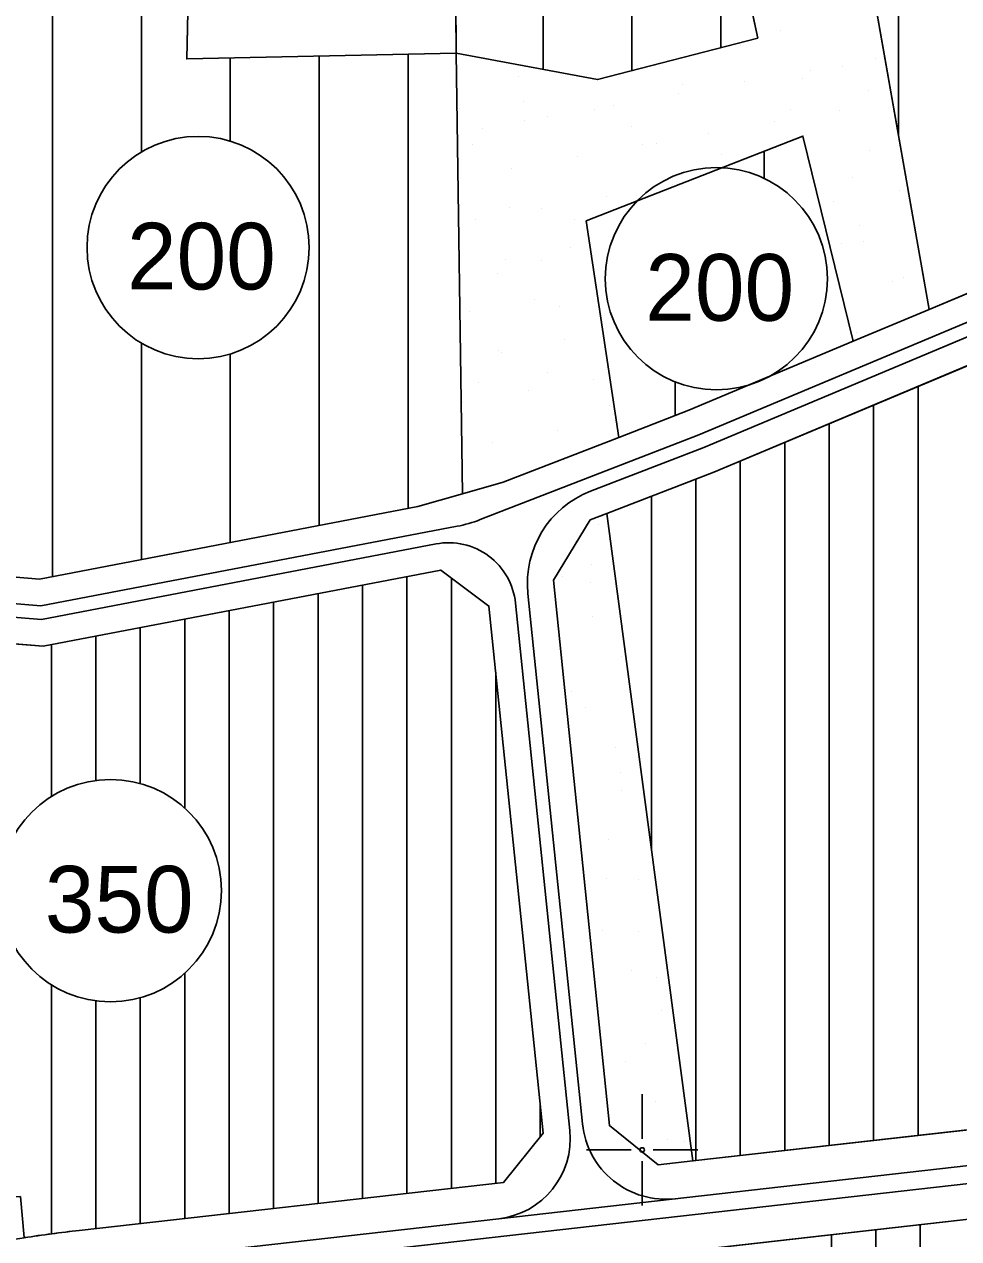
# Model space of a CAD drawing. Extents: x 419109 to 421295, y 4452223 to 4457798.
# Drawn here: x 419361 to 419571.2, y 4453980 to 4454253.2 of the extents above; entities that cross this region are included whole.
import ezdxf

# ---------------------------------------------------------------- set-up
doc = ezdxf.new("R2010")
doc.units = 0
for name, color, linetype in [('ADA', 7, 'Continuous'), ('ADAKENARI', 7, 'Continuous'), ('Default', 7, 'Continuous'), ('KALDIRIM', 7, 'Continuous'), ('PAFTALAMA', 7, 'Continuous'), ('PL_AYA_PARK_DINLENME', 7, 'Continuous'), ('PL_KON_MEV_200', 7, 'Continuous'), ('PL_KON_MEV_350', 7, 'Continuous'), ('PL_OZEL_DONATI', 7, 'Continuous'), ('SM_DAIRE', 7, 'Continuous'), ('SM_TAKS', 7, 'Continuous'), ('TR_AZYOGUNKONUT', 7, 'Continuous'), ('TR_ORTAYOGUNKONUT', 7, 'Continuous'), ('TR_PARKALANI', 7, 'Continuous')]:
    doc.layers.add(name, color=color, linetype=linetype)

# ---------------------------------------------------------------- blocks, each defined once
blk = doc.blocks.new('POINT_DISPLAY')
at = {"layer": 'Default'}
blk.add_line((0, 0), (0, 0), dxfattribs=at)

msp = doc.modelspace()

# ---------------------------------------------------------------- linework, layer by layer
at = {"layer": 'ADA'}
for p, q in [((419458.16, 4454246.67), (419457.7, 4454302.04)), ((419398.44, 4454287.72), (419397.53, 4454245.4)), ((419564.56, 4454189.05), (419548.48, 4454280.6)), ((419521.34, 4454272.12), (419526.01, 4454250.07)), ((419526.01, 4454250.07), (419489.97, 4454240.74)), ((419397.53, 4454245.4), (419458.16, 4454246.67)), ((419458.16, 4454246.67), (419459.55, 4454147.55)), ((419489.97, 4454240.74), (419458.16, 4454246.67)), ((419487.42, 4454208.94), (419536.18, 4454228.02)), ((419536.18, 4454228.02), (419547.49, 4454181.89)), ((419494.77, 4454160.27), (419487.42, 4454208.94)), ((419492.08, 4454143.14), (419511.42, 4453997.52))]:
    msp.add_line(p, q, dxfattribs=at)
at = {"layer": 'ADAKENARI'}
for p, q in [((419634.7, 4454218.5), (419564.56, 4454189.05)), ((419516.15, 4454152.46), (419639.44, 4454204.22)), ((419564.56, 4454189.05), (419547.49, 4454181.89)), ((419547.49, 4454181.89), (419510.53, 4454166.37)), ((419510.53, 4454166.37), (419494.77, 4454160.27)), ((419494.77, 4454160.27), (419468.7, 4454150.18)), ((419492.08, 4454143.14), (419516.15, 4454152.46)), ((419468.7, 4454150.18), (419459.55, 4454147.55)), ((419459.55, 4454147.55), (419449.56, 4454144.69)), ((419449.56, 4454144.69), (419364.39, 4454128.39)), ((419480.02, 4454128.13), (419488.32, 4454141.69)), ((419488.32, 4454141.69), (419492.08, 4454143.14)), ((419365.19, 4454113.28), (419454.7, 4454130.4)), ((419454.7, 4454130.4), (419465.54, 4454122.33)), ((419364.39, 4454128.39), (419358.24, 4454128.9)), ((419492.65, 4454005.46), (419480.02, 4454128.13)), ((419465.54, 4454122.33), (419477.75, 4454003.77)), ((419287.07, 4454119.75), (419365.19, 4454113.28)), ((419503.62, 4453996.64), (419492.65, 4454005.46)), ((419595.69, 4454007.06), (419511.42, 4453997.52)), ((419477.75, 4454003.77), (419468.84, 4453992.7)), ((419511.42, 4453997.52), (419503.62, 4453996.64)), ((419468.84, 4453992.7), (419373.33, 4453981.88)), ((419375.58, 4453962.01), (419597.94, 4453987.19))]:
    msp.add_line(p, q, dxfattribs=at)
for start, end in [(98.5592, 101.3544), (96.4599, 98.5592)]:
    msp.add_arc((419411.58, 4453644.04), 340, start, end, dxfattribs=at)
at = {"layer": 'KALDIRIM'}
for p, q in [((419512.78, 4454160.81), (419636.6, 4454212.79)), ((419513.9, 4454158.02), (419637.54, 4454209.94)), ((419463.58, 4454141.76), (419512.78, 4454160.81)), ((419488.38, 4454148.15), (419513.9, 4454158.02)), ((419364.71, 4454122.35), (419458.36, 4454140.26)), ((419364.87, 4454119.32), (419453.62, 4454136.3)), ((419287.57, 4454125.73), (419364.87, 4454119.32)), ((419486.58, 4454005.85), (419474.3, 4454125.14)), ((419352.91, 4454123.32), (419364.71, 4454122.35)), ((419483.72, 4454004.38), (419471.5, 4454123)), ((419467.74, 4453984.52), (419596.59, 4453999.11)), ((419374.68, 4453969.96), (419597.04, 4453995.14)), ((419374.23, 4453973.94), (419467.74, 4453984.52))]:
    msp.add_line(p, q, dxfattribs=at)
for centre, radius, start, end in [((419496.41, 4454127.42), 22.23, 111.1655, 185.8791), ((419452.69, 4454169.89), 30.16, 280.8299, 291.1655), ((419456.46, 4454121.45), 15.12, 5.8791, 100.8299), ((419505.36, 4454007.78), 18.88, 185.8791, 276.4599), ((419465.7, 4454002.52), 18.12, 276.4599, 5.8791)]:
    msp.add_arc(centre, radius, start, end, dxfattribs=at)
at = {"layer": 'PAFTALAMA'}
for p, q in [((419500, 4454002.5), (419500, 4454012.5)), ((419487.5, 4454000), (419497.5, 4454000)), ((419502.5, 4454000), (419512.5, 4454000)), ((419500, 4453997.5), (419500, 4453987.5))]:
    msp.add_line(p, q, dxfattribs=at)
msp.add_circle((419500, 4454000), 0.5, dxfattribs=at)
at = {"layer": 'PL_AYA_PARK_DINLENME'}
for points in [[(419489.97, 4454240.74), (419526.01, 4454250.07), (419521.34, 4454272.12), (419548.48, 4454280.6), (419564.56, 4454189.05), (419547.49, 4454181.89), (419536.18, 4454228.02), (419487.42, 4454208.94), (419494.77, 4454160.27), (419468.7, 4454150.18), (419459.55, 4454147.55), (419458.16, 4454246.67)], [(419492.08, 4454143.14), (419511.42, 4453997.52), (419503.62, 4453996.64), (419492.65, 4454005.46), (419480.02, 4454128.13), (419488.32, 4454141.69)]]:
    msp.add_lwpolyline(points, close=True, dxfattribs=at)
at = {"layer": 'PL_KON_MEV_200'}
for points in [[(419732.52, 4454323.6), (419732.04, 4454242.77), (419725.34, 4454240.97), (419634.7, 4454218.5), (419564.56, 4454189.05), (419548.48, 4454280.6)], [(419521.34, 4454272.12), (419526.01, 4454250.07), (419489.97, 4454240.74), (419458.16, 4454246.67), (419457.7, 4454302.04)], [(419398.44, 4454287.72), (419397.53, 4454245.4), (419458.16, 4454246.67), (419459.55, 4454147.55), (419449.56, 4454144.69), (419364.39, 4454128.39), (419358.24, 4454128.9), (419348.2, 4454139.73), (419347.34, 4454254.1)]]:
    msp.add_lwpolyline(points, dxfattribs=at)
msp.add_lwpolyline([(419536.18, 4454228.02), (419547.49, 4454181.89), (419510.53, 4454166.37), (419494.77, 4454160.27), (419487.42, 4454208.94)], close=True, dxfattribs=at)
at = {"layer": 'PL_KON_MEV_350'}
for points in [[(419511.42, 4453997.52), (419492.08, 4454143.14), (419516.15, 4454152.46), (419639.44, 4454204.22), (419702.77, 4454219.92), (419703.91, 4454152.73), (419686.29, 4454153.27), (419685.75, 4454113.22), (419708.72, 4454115.35), (419701.77, 4454073.16), (419671.87, 4454071.03), (419671.3, 4454009.68), (419634.06, 4454009.38), (419632.13, 4454009.36), (419630.19, 4454009.33), (419628.25, 4454009.29), (419626.31, 4454009.24), (419624.37, 4454009.18), (419622.44, 4454009.1), (419620.5, 4454009.02), (419618.56, 4454008.93), (419611.52, 4454105.74), (419588.56, 4454105.21), (419595.69, 4454007.06)], [(419365.19, 4454113.28), (419454.7, 4454130.4), (419465.54, 4454122.33), (419477.75, 4454003.77), (419468.84, 4453992.7), (419373.33, 4453981.88), (419371.78, 4453981.71), (419370.23, 4453981.52), (419368.69, 4453981.33), (419367.14, 4453981.13), (419365.6, 4453980.92), (419364.06, 4453980.71), (419362.52, 4453980.48), (419360.98, 4453980.26), (419360.1, 4453989.49), (419287.58, 4453986.8), (419287.49, 4454010.85), (419356.74, 4454014.33), (419356.07, 4454026.75), (419287.4, 4454034.53), (419287.07, 4454119.75)]]:
    msp.add_lwpolyline(points, close=True, dxfattribs=at)
msp.add_lwpolyline([(419317.06, 4453872.07), (419320, 4453849.92), (419322.63, 4453830.1), (419329.56, 4453825.15), (419441.77, 4453850.6), (419432.59, 4453850.3), (419422.59, 4453849.96), (419420.78, 4453849.9), (419413.89, 4453871.83), (419422.59, 4453872.23), (419432.59, 4453872.68), (419442.59, 4453873.13), (419452.59, 4453873.58), (419462.59, 4453874.03), (419472.59, 4453874.48), (419482.59, 4453874.93), (419492.59, 4453875.38), (419497.24, 4453875.59), (419499.43, 4453861.36), (419609.19, 4453861.32), (419602.59, 4453935.2), (419597.94, 4453987.19), (419375.58, 4453962.01)], dxfattribs=at)
at = {"layer": 'PL_OZEL_DONATI'}
msp.add_lwpolyline([(419398.44, 4454287.72), (419457.7, 4454302.04), (419458.16, 4454246.67), (419397.53, 4454245.4)], close=True, dxfattribs=at)
at = {"layer": 'SM_DAIRE'}
for centre in [(419400.09, 4454202.97), (419516.71, 4454195.95), (419380.36, 4454058.32)]:
    msp.add_circle(centre, 25, dxfattribs=at)
at = {"layer": 'TR_AZYOGUNKONUT'}
for p, q in [((419557.7, 4454228.08), (419557.7, 4454333.85)), ((419517.7, 4454247.92), (419517.7, 4454316.61)), ((419497.7, 4454242.74), (419497.7, 4454311.7)), ((419477.7, 4454243.03), (419477.7, 4454306.87)), ((419387.34, 4454224.47), (419387.34, 4454285.04)), ((419367.34, 4454128.96), (419367.34, 4454279.2)), ((419407.34, 4454226.9), (419407.34, 4454245.61)), ((419427.34, 4454140.44), (419427.34, 4454246.03)), ((419447.34, 4454144.26), (419447.34, 4454246.45)), ((419527.42, 4454218.54), (419527.42, 4454224.59)), ((419547.42, 4454181.86), (419547.42, 4454182.17)), ((419387.34, 4454132.78), (419387.34, 4454181.47)), ((419407.34, 4454136.61), (419407.34, 4454179.04)), ((419507.42, 4454165.17), (419507.42, 4454172.74))]:
    msp.add_line(p, q, dxfattribs=at)
at = {"layer": 'TR_ORTAYOGUNKONUT'}
for p, q in [((419562.08, 4454003.26), (419562.08, 4454171.74)), ((419552.08, 4454002.12), (419552.08, 4454167.55)), ((419542.08, 4454000.99), (419542.08, 4454163.35)), ((419532.08, 4453999.86), (419532.08, 4454159.15)), ((419522.08, 4453998.73), (419522.08, 4454154.95)), ((419512.08, 4453997.59), (419512.08, 4454150.88)), ((419502.08, 4454067.85), (419502.08, 4454147.01)), ((419447.07, 4453990.23), (419447.07, 4454128.94)), ((419457.07, 4453991.37), (419457.07, 4454128.63)), ((419427.07, 4453987.97), (419427.07, 4454125.11)), ((419437.07, 4453989.1), (419437.07, 4454127.03)), ((419417.07, 4453986.84), (419417.07, 4454123.2)), ((419397.07, 4454076.91), (419397.07, 4454119.37)), ((419407.07, 4453985.71), (419407.07, 4454121.29)), ((419387.07, 4454082.4), (419387.07, 4454117.46)), ((419377.07, 4454083.1), (419377.07, 4454115.55)), ((419367.07, 4454079.5), (419367.07, 4454113.64)), ((419467.07, 4453992.5), (419467.07, 4454107.46)), ((419397.07, 4453984.57), (419397.07, 4454039.73)), ((419367.07, 4453981.12), (419367.07, 4454037.14)), ((419377.07, 4453982.31), (419377.07, 4454033.54)), ((419387.07, 4453983.44), (419387.07, 4454034.24)), ((419477.07, 4454002.93), (419477.07, 4454010.34)), ((419562.59, 4453861.34), (419562.59, 4453983.19)), ((419542.59, 4453861.34), (419542.59, 4453980.92)), ((419552.59, 4453861.34), (419552.59, 4453982.05))]:
    msp.add_line(p, q, dxfattribs=at)

# ---------------------------------------------------------------- block references
at = {"layer": 'TR_PARKALANI', "xscale": 0.1, "yscale": 0.10000000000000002}
for p in [(419531.17, 4454251.81), (419522.24, 4454248.45), (419552.6, 4454245.44), (419537.83, 4454242.83), (419544.97, 4454243.71), (419472.08, 4454241.4), (419509.13, 4454239.74), (419523.06, 4454240.23), (419536.14, 4454240.92), (419508.28, 4454237.62), (419550.92, 4454238.31), (419458.81, 4454234.25), (419473.29, 4454235.78), (419489.22, 4454233.96), (419493.51, 4454235.02), (419533.48, 4454234.06), (419473.58, 4454231.64), (419478.74, 4454232.42), (419529.72, 4454231.25), (419544.49, 4454233.85), (419463.97, 4454229.81), (419497.64, 4454230.1), (419514.95, 4454228.64), (419461.8, 4454226.14), (419500.17, 4454226.04), (419503.13, 4454226.43), (419485.4, 4454223.44), (419517.9, 4454223.83), (419551.15, 4454224.87), (419470.63, 4454220.83), (419547.44, 4454218.62), (419506.83, 4454217.06), (419557.81, 4454215.89), (419492.06, 4454214.46), (419543.04, 4454213.29), (419470.11, 4454211.95), (419477.29, 4454211.85), (419488.75, 4454209.59), (419462.52, 4454209.25), (419484.88, 4454209.34), (419548.93, 4454207.87), (419549.7, 4454204.31), (419483.95, 4454202.87), (419544.84, 4454203.85), (419469.18, 4454200.27), (419477.26, 4454199.94), (419467.51, 4454197.17), (419558.74, 4454196.32), (419556.36, 4454195.33), (419475.84, 4454191.29), (419461.07, 4454188.68), (419481.41, 4454189.64), (419482.5, 4454182.31), (419548.25, 4454183.75), (419467.73, 4454179.7), (419468.36, 4454179.43), (419478.8, 4454174.87), (419463.16, 4454172.55), (419489.16, 4454173.33), (419492.71, 4454173.75), (419474.39, 4454170.72), (419459.62, 4454168.12), (419492.71, 4454167.34), (419481.05, 4454161.74), (419466.28, 4454159.14), (419459.69, 4454152.86), (419491.09, 4454142.42), (419490.18, 4454140.59), (419488.59, 4454131.58), (419482.07, 4454129), (419488.48, 4454127.65), (419488.73, 4454120.02), (419495.39, 4454111.04), (419484.14, 4454103.03), (419487.28, 4454099.46), (419493.94, 4454090.48), (419495.15, 4454084.86), (419485.83, 4454078.89), (419495.44, 4454080.73), (419492.49, 4454069.91), (419491.97, 4454061.03), (419499.15, 4454060.93), (419491.04, 4454049.35), (419499.12, 4454049.03), (419489.36, 4454046.26), (419497.7, 4454040.37), (419503.27, 4454038.73), (419504.36, 4454031.39), (419500.66, 4454023.96), (419496.25, 4454019.81), (419502.91, 4454010.83), (419505.68, 4454002.32), (419509.57, 4454001.85)]:
    msp.add_blockref('POINT_DISPLAY', p, dxfattribs=at)

# ---------------------------------------------------------------- texts
at = {"layer": 'SM_TAKS'}
for s, p in [('200', (419384.1, 4454193.53)), ('200', (419500.72, 4454186.5)), ('350', (419365.61, 4454048.88))]:
    msp.add_text(s, height=15, dxfattribs=at).set_placement(p)

doc.saveas('drawing.dxf')
